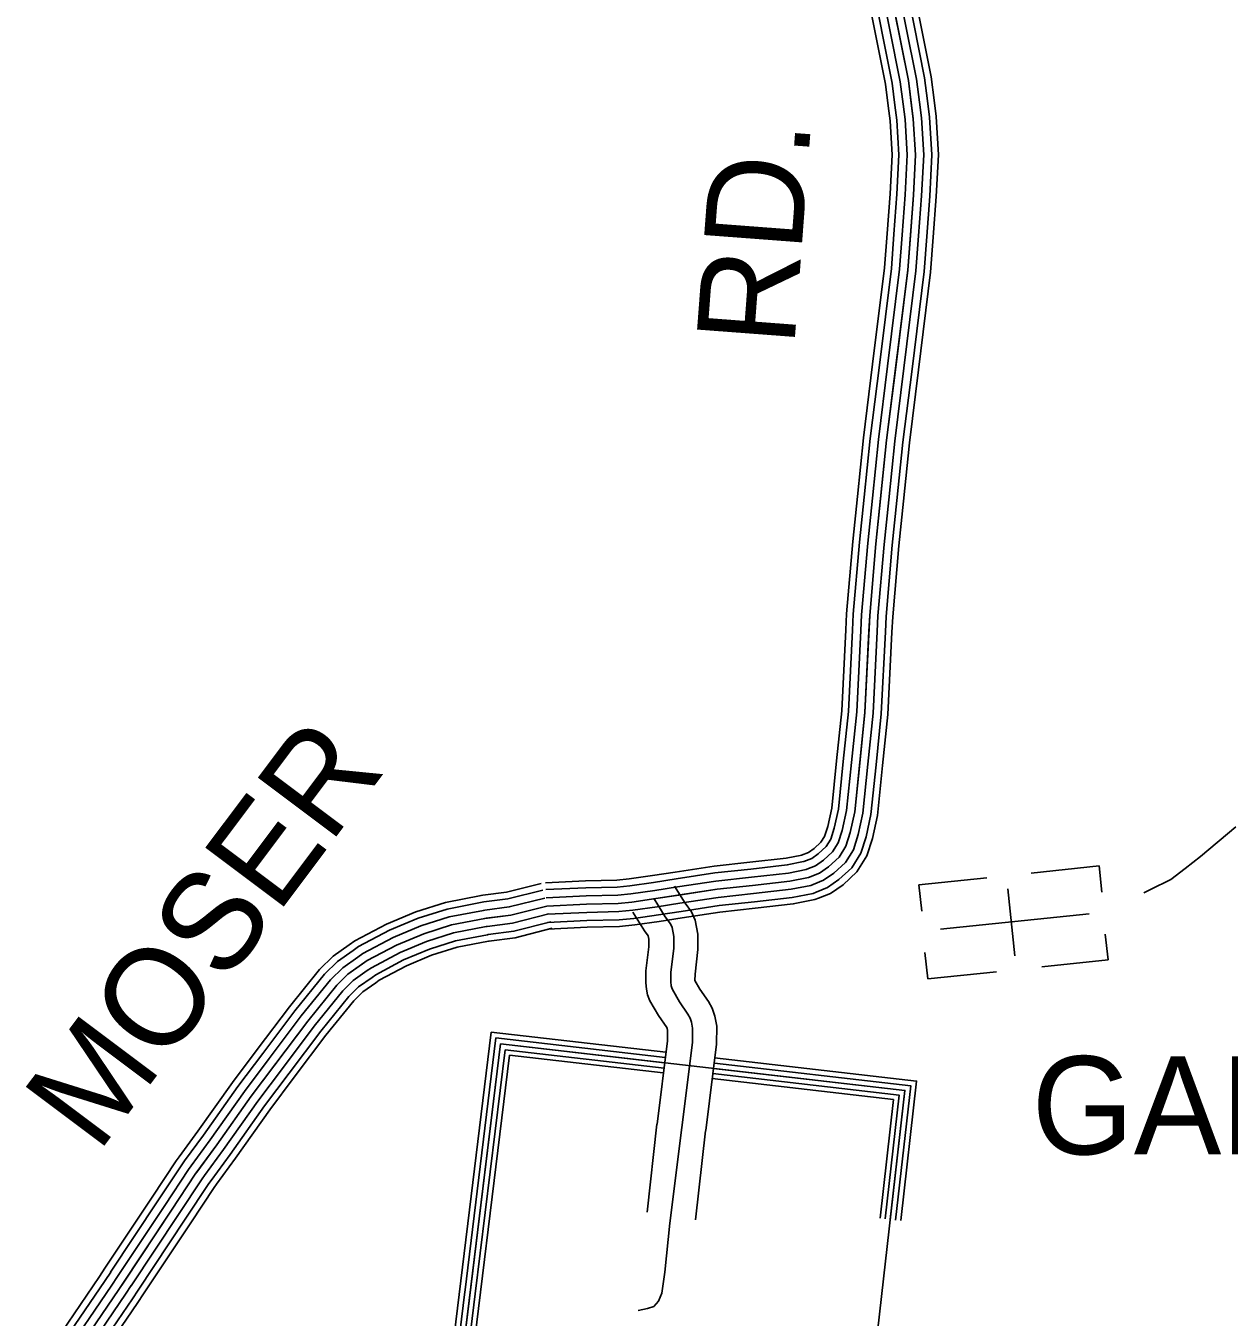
# Model space of a CAD drawing. Extents: x 1551132 to 1791609, y 378168 to 563823.
# Drawn here: x 1706159 to 1710694, y 432556 to 437423 of the extents above; entities that cross this region are included whole.
import ezdxf

# ---------------------------------------------------------------- set-up
doc = ezdxf.new("R2010")
doc.units = 0
for name, color, linetype in [('DESIGN - ROW - Right-of-Way and Easement Labels', 7, 'Continuous'), ('DESIGN - TRANSPORTATION - Text', 7, 'Continuous'), ('DESIGN - UTILITIES - Cable (Underground) with Text', 7, 'Continuous'), ('SURVEY - DRAINAGE - Natural Features', 7, 'Continuous'), ('SURVEY - PROPERTY - Owners', 7, 'Continuous'), ('SURVEY - TRANSPORTATION - Roads', 7, 'Continuous')]:
    doc.layers.add(name, color=color, linetype=linetype)

msp = doc.modelspace()

# ---------------------------------------------------------------- linework, layer by layer
at = {"layer": 'DESIGN - TRANSPORTATION - Text'}
msp.add_lwpolyline([(1710718.399, 434404.02), (1710586.035, 434292.517), (1710527.886, 434246.741), (1710473.754, 434204.948), (1710397.656, 434167.255), (1710372.257, 434155.347)], dxfattribs=at)
at = {"layer": 'DESIGN - UTILITIES - Cable (Underground) with Text'}
for p, q in [((1710203.833, 434256.792), (1709947.229, 434229.813)), ((1710203.924, 434256.567), (1710214.351, 434157.702)), ((1709779.991, 434212.21), (1709524.396, 434185.365)), ((1709524.396, 434185.407), (1709534.914, 434086.284)), ((1709859.148, 434170.196), (1709885.81, 433918.076)), ((1710237.28, 433902.332), (1710226.895, 433999.963)), ((1709547.283, 433929.903), (1709557.934, 433831.397)), ((1709987.184, 433875.753), (1710237.321, 433902.157)), ((1709557.709, 433830.647), (1709816.996, 433857.926))]:
    msp.add_line(p, q, dxfattribs=at)
msp.add_lwpolyline([(1709606.022, 434017.644), (1710166.045, 434076.569)], dxfattribs=at)
at = {"layer": 'SURVEY - DRAINAGE - Natural Features'}
for points in [[(1707729.051, 432125.576), (1707912.389, 433630.449)], [(1707912.389, 433630.449), (1708570.957, 433554.514)], [(1706251.033, 425895.095), (1706290.29, 426025.382), (1706314.398, 426110.784), (1706268.483, 426269.955), (1706539.46, 426249.146), (1706671.282, 427285.932), (1706990.5, 427277.907), (1707208.862, 429376.628), (1707434.457, 429376.962), (1707947.338, 433586.489)], [(1706251.033, 425895.095), (1706290.29, 426025.382), (1706314.398, 426110.784), (1706268.483, 426269.955), (1706539.46, 426249.146), (1706671.282, 427285.932), (1706990.5, 427277.907), (1707208.862, 429376.628), (1707434.457, 429376.962), (1707947.338, 433586.489)], [(1707768.909, 432121.976), (1707947.297, 433586.156)], [(1707812.974, 432649.006), (1707929.847, 433608.298)], [(1707929.847, 433608.298), (1708567.74, 433534.755)], [(1707947.297, 433586.156), (1708565.94, 433514.829)], [(1707947.338, 433586.489), (1708122.018, 433566.014)], [(1707807.499, 432116.226), (1707981.321, 433542.98)], [(1707852.673, 432644.173), (1707964.738, 433564.014)], [(1707964.738, 433564.014), (1708563.982, 433494.92)], [(1707981.321, 433542.98), (1708560.816, 433476.162)], [(1708122.018, 433566.014), (1709471.694, 433410.394), (1708759.008, 427119.978), (1709233.272, 427065.319), (1709199.006, 426755.677), (1713064.784, 431727.443)], [(1708122.018, 433566.014), (1709471.694, 433410.394), (1708759.008, 427119.978), (1709233.272, 427065.319), (1709199.006, 426755.677), (1713064.784, 431727.443)], [(1708754.219, 433533.388), (1709515.935, 433445.561), (1709456.344, 432919.639)], [(1708748.053, 433473.695), (1709449.578, 433392.81), (1709396.729, 432926.389)], [(1708750.119, 433493.595), (1709471.694, 433410.394), (1709416.604, 432924.139)], [(1708753.803, 433513.304), (1709493.81, 433427.977), (1709436.478, 432921.889)], [(1708745.803, 433454.836), (1709428.562, 433376.109), (1709377.854, 432928.531)], [(1707525.605, 430290.394), (1707813.208, 432650.931)], [(1707565.304, 430285.561), (1707852.673, 432644.131)]]:
    msp.add_lwpolyline(points, dxfattribs=at)
at = {"layer": 'SURVEY - PROPERTY - Owners'}
for points in [[(1708603.198, 434180.572), (1708643.622, 434115.987), (1708667.638, 434083.386), (1708681.071, 434051.727), (1708691.746, 434000.017), (1708691.846, 433941.024), (1708680.705, 433848.43), (1708680.43, 433824.504), (1708699.412, 433792.378), (1708731.295, 433745.244), (1708745.328, 433720.493), (1708755.961, 433689.751), (1708762.328, 433652.216), (1708761.536, 433584.906), (1708721.195, 433259.931)], [(1708526.308, 434132.445), (1708568.557, 434064.944), (1708588.298, 434038.151), (1708594.057, 434024.576), (1708601.056, 433990.675), (1708601.131, 433946.382), (1708590.065, 433854.396), (1708589.665, 433820.354), (1708591.182, 433805.145), (1708592.715, 433796.703), (1708595.307, 433790.245), (1708622.731, 433743.844), (1708654.155, 433697.392), (1708662.322, 433682.984), (1708667.788, 433667.183), (1708671.53, 433645.108), (1708670.896, 433591.048), (1708631.18, 433271.106)], [(1708446.385, 434082.419), (1708490.526, 434011.884), (1708504.242, 433993.275), (1708506.784, 433980.958), (1708506.834, 433951.957), (1708495.842, 433860.597), (1708495.317, 433816.22), (1708497.734, 433792.02), (1708501.65, 433770.453), (1708510.475, 433748.452), (1708543.024, 433693.392), (1708573.965, 433647.649), (1708576.04, 433643.999), (1708576.132, 433643.733), (1708577.149, 433637.724), (1708576.674, 433597.431), (1708537.608, 433282.723)], [(1708537.216, 433282.948), (1708499.767, 432951.814)], [(1708631.18, 433271.106), (1708585.923, 432909.863), (1708566.382, 432725.692), (1708555.707, 432645.631), (1708543.441, 432615.689), (1708525.249, 432595.813), (1708501.15, 432588.005), (1708467.034, 432580.296)], [(1708720.22, 433257.881), (1708682.604, 432923.014)]]:
    msp.add_lwpolyline(points, dxfattribs=at)
at = {"layer": 'SURVEY - TRANSPORTATION - Roads'}
for points in [[(1708121.776, 434105.511), (1708271.398, 434112.686), (1708391.311, 434115.203), (1708442.835, 434120.378), (1708533.391, 434133.47), (1708763.586, 434168.663), (1708897.625, 434183.03), (1709037.688, 434199.314), (1709107.803, 434213.023), (1709149.935, 434229.965), (1709184.185, 434253.574), (1709223.392, 434289.633), (1709249.025, 434330.876), (1709265.616, 434382.736), (1709282.516, 434460.629), (1709320.873, 434834.656), (1709339.156, 435200.915), (1709362.306, 435470.989), (1709402.839, 435861.008), (1709482.304, 436502.883), (1709503.595, 436784.999), (1709511.37, 436937.103), (1709502.978, 437073.39), (1709484.687, 437217.81), (1709369.59, 437796)], [(1709434.013, 437124.474), (1709423.455, 437207.851), (1709343.099, 437611.529)], [(1709464.763, 437128.374), (1709454.071, 437212.826), (1709373.507, 437617.587)], [(1709495.52, 437132.266), (1709484.687, 437217.81), (1709403.906, 437623.637)], [(1709526.278, 437136.158), (1709515.303, 437222.793), (1709434.305, 437629.687)], [(1709557.027, 437140.058), (1709545.919, 437227.769), (1709464.713, 437635.746)], [(1709581.552, 437143.158), (1709570.327, 437231.744), (1709488.954, 437640.571)], [(1709408.497, 437121.249), (1709398.056, 437203.718), (1709317.883, 437606.512)], [(1709430.347, 436638.295), (1709441.713, 436788.915), (1709449.271, 436936.778), (1709441.221, 437067.581), (1709434.013, 437124.491)], [(1709461.262, 436635.961), (1709472.654, 436786.957), (1709480.321, 436936.944), (1709472.096, 437070.489), (1709464.763, 437128.391)], [(1709492.17, 436633.628), (1709503.595, 436784.999), (1709511.37, 436937.103), (1709502.978, 437073.39), (1709495.52, 437132.283)], [(1709523.078, 436631.295), (1709534.536, 436783.04), (1709542.419, 436937.261), (1709533.861, 437076.29), (1709526.278, 437136.174)], [(1709553.994, 436628.961), (1709565.477, 436781.082), (1709573.468, 436937.428), (1709564.735, 437079.198), (1709557.027, 437140.075)], [(1709578.635, 436627.103), (1709590.143, 436779.524), (1709598.218, 436937.553), (1709589.36, 437081.506), (1709581.552, 437143.175)], [(1709404.705, 436640.228), (1709416.047, 436790.54), (1709423.514, 436936.644), (1709415.605, 437065.173), (1709408.497, 437121.257)], [(1709349.932, 436147.574), (1709394.997, 436511.575), (1709404.705, 436640.245)], [(1709375.448, 436144.415), (1709420.588, 436509.025), (1709430.347, 436638.311)], [(1709406.214, 436140.607), (1709451.446, 436505.958), (1709461.262, 436635.978)], [(1709436.98, 436136.798), (1709482.304, 436502.883), (1709492.17, 436633.645)], [(1709467.745, 436132.99), (1709513.161, 436499.808), (1709523.078, 436631.311)], [(1709498.511, 436129.181), (1709544.019, 436496.741), (1709553.994, 436628.978)], [(1709523.036, 436126.14), (1709568.618, 436494.291), (1709578.643, 436627.12)], [(1709292.633, 435649.169), (1709315.682, 435870.933), (1709349.94, 436147.59)], [(1709318.215, 435646.51), (1709341.232, 435868.025), (1709375.456, 436144.432)], [(1709349.048, 435643.31), (1709372.039, 435864.516), (1709406.222, 436140.623)], [(1709379.881, 435640.102), (1709402.839, 435861.008), (1709436.988, 436136.815)], [(1709410.713, 435636.894), (1709433.638, 435857.499), (1709467.754, 436133.007)], [(1709441.546, 435633.693), (1709464.445, 435853.991), (1709498.52, 436129.198)], [(1709466.129, 435631.135), (1709489.003, 435851.199), (1709523.044, 436126.156)], [(1709248.617, 435146.447), (1709251.625, 435206.849), (1709274.983, 435479.273), (1709292.633, 435649.185)], [(1709274.3, 435145.164), (1709277.291, 435205.107), (1709300.582, 435476.839), (1709318.215, 435646.527)], [(1709305.265, 435143.622), (1709308.224, 435203.015), (1709331.44, 435473.914), (1709349.048, 435643.327)], [(1709336.223, 435142.081), (1709339.156, 435200.915), (1709362.306, 435470.989), (1709379.881, 435640.119)], [(1709367.181, 435140.539), (1709370.089, 435198.815), (1709393.172, 435468.064), (1709410.713, 435636.91)], [(1709398.147, 435138.997), (1709401.022, 435196.724), (1709424.03, 435465.139), (1709441.546, 435633.71)], [(1709422.829, 435137.764), (1709425.688, 435195.049), (1709448.637, 435462.806), (1709466.129, 435631.152)], [(1709214.009, 434652.418), (1709233.384, 434841.323), (1709248.617, 435146.472)], [(1709239.592, 434649.793), (1709259.033, 434839.364), (1709274.3, 435145.189)], [(1709270.424, 434646.634), (1709289.949, 434837.014), (1709305.265, 435143.647)], [(1709301.265, 434643.467), (1709320.873, 434834.656), (1709336.223, 435142.097)], [(1709332.106, 434640.301), (1709351.798, 434832.297), (1709367.181, 435140.547)], [(1709362.939, 434637.142), (1709382.714, 434829.947), (1709398.147, 435139.005)], [(1709387.53, 434634.617), (1709407.363, 434828.064), (1709422.829, 435137.772)], [(1709081.379, 434296.942), (1709108.17, 434307.717), (1709129.336, 434322.309), (1709155.21, 434346.101), (1709168.793, 434367.952), (1709180.793, 434405.453), (1709195.759, 434474.446), (1709214.009, 434652.434)], [(1709090.978, 434273.083), (1709120.419, 434284.916), (1709145.419, 434302.158), (1709175.202, 434329.543), (1709192.318, 434357.085), (1709205.659, 434398.794), (1709221.192, 434470.396), (1709239.592, 434649.809)], [(1709102.545, 434244.315), (1709135.177, 434257.441), (1709164.802, 434277.866), (1709199.293, 434309.592), (1709220.667, 434343.976), (1709235.633, 434390.761), (1709251.858, 434465.513), (1709270.424, 434646.643)], [(1709114.111, 434215.556), (1709149.935, 434229.965), (1709184.185, 434253.574), (1709223.392, 434289.633), (1709249.025, 434330.876), (1709265.616, 434382.736), (1709282.516, 434460.629), (1709301.265, 434643.484)], [(1709125.678, 434186.797), (1709164.693, 434202.489), (1709203.567, 434229.282), (1709247.491, 434269.674), (1709277.382, 434317.776), (1709295.599, 434374.71), (1709313.173, 434455.746), (1709332.106, 434640.326)], [(1709137.244, 434158.03), (1709179.451, 434175.013), (1709222.95, 434204.989), (1709271.583, 434249.724), (1709305.732, 434304.667), (1709325.573, 434366.677), (1709343.839, 434450.862), (1709362.939, 434637.159)], [(1709146.469, 434135.104), (1709191.226, 434153.105), (1709238.408, 434185.622), (1709290.799, 434233.807), (1709328.34, 434294.217), (1709349.472, 434360.277), (1709368.28, 434446.971), (1709387.53, 434634.642)], [(1708606.081, 434233.323), (1708752.278, 434255.674), (1708887.883, 434270.207), (1709024.188, 434286.058), (1709082.812, 434297.517)], [(1708609.973, 434207.906), (1708755.595, 434230.165), (1708890.741, 434244.648), (1709028.147, 434260.624), (1709090.137, 434272.741), (1709091.012, 434273.091)], [(1708117.576, 434193.13), (1708268.373, 434200.364), (1708386.003, 434202.831), (1708432.169, 434207.464), (1708520.492, 434220.239), (1708606.098, 434233.323)], [(1708118.81, 434167.438), (1708269.264, 434174.655), (1708387.553, 434177.138), (1708435.302, 434181.938), (1708524.275, 434194.797), (1708609.99, 434207.906)], [(1708614.656, 434177.255), (1708759.586, 434199.414), (1708894.183, 434213.839), (1709032.913, 434229.965), (1709098.97, 434242.882), (1709102.57, 434244.332)], [(1708619.339, 434146.612), (1708763.586, 434168.663), (1708897.625, 434183.03), (1709037.688, 434199.314), (1709107.803, 434213.023), (1709114.128, 434215.564)], [(1707881.565, 434146.179), (1707970.088, 434157.812), (1708100.385, 434190.58)], [(1707884.915, 434120.686), (1707974.913, 434132.503), (1708106.651, 434165.638)], [(1708120.293, 434136.479), (1708270.331, 434143.671), (1708389.437, 434146.171), (1708439.069, 434151.154), (1708528.833, 434164.138), (1708614.673, 434177.255)], [(1708624.023, 434115.97), (1708767.586, 434137.912), (1708901.066, 434152.221), (1709042.463, 434168.663), (1709116.636, 434183.164), (1709125.686, 434186.797)], [(1708628.706, 434085.319), (1708771.578, 434107.161), (1708904.508, 434121.412), (1709047.229, 434138.004), (1709125.469, 434153.305), (1709137.244, 434158.038)], [(1706320.043, 432381.532), (1706508.855, 432659.539), (1706707.884, 432959.447), (1706797.248, 433094.509), (1706878.372, 433205.645), (1707008.202, 433388.275), (1707221.047, 433672.008), (1707330.386, 433806.845), (1707372.794, 433848.387), (1707445.267, 433899.589), (1707555.789, 433958.357), (1707658.145, 434001.217), (1707762.385, 434034.042), (1707888.515, 434058.618), (1707986.554, 434071.502), (1708121.776, 434105.511)], [(1707377.069, 433958.799), (1707399.185, 433974.432), (1707518.182, 434037.709), (1707627.971, 434083.677), (1707740.76, 434119.195), (1707874.39, 434145.237), (1707881.548, 434146.179)], [(1707391.901, 433937.798), (1707412.693, 433952.49), (1707529.207, 434014.442), (1707636.821, 434059.501), (1707747.093, 434094.227), (1707878.532, 434119.836), (1707884.907, 434120.678)], [(1707888.948, 434089.944), (1707980.738, 434102.003), (1708114.218, 434135.579)], [(1707892.99, 434059.21), (1707986.554, 434071.502), (1708121.776, 434105.511)], [(1708121.776, 434105.511), (1708271.398, 434112.686), (1708391.311, 434115.203), (1708442.835, 434120.378), (1708533.391, 434133.47), (1708619.356, 434146.612)], [(1708123.259, 434074.544), (1708272.464, 434081.702), (1708393.186, 434084.236), (1708446.602, 434089.603), (1708537.95, 434102.803), (1708624.039, 434115.97)], [(1708632.439, 434060.885), (1708774.761, 434082.644), (1708907.249, 434096.845), (1709051.038, 434113.562), (1709132.511, 434129.496), (1709146.46, 434135.096)], [(1707409.793, 433912.481), (1707428.984, 433926.039), (1707542.498, 433986.399), (1707647.479, 434030.359), (1707754.743, 434064.135), (1707883.523, 434089.227), (1707888.957, 434089.944)], [(1707427.684, 433887.163), (1707445.267, 433899.589), (1707555.789, 433958.357), (1707658.145, 434001.217), (1707762.385, 434034.042), (1707888.515, 434058.618), (1707893.006, 434059.21)], [(1707897.031, 434028.476), (1707992.371, 434041.001), (1708129.334, 434075.444)], [(1708124.743, 434043.585), (1708273.531, 434050.718), (1708395.07, 434053.268), (1708450.368, 434058.818), (1708542.508, 434072.144), (1708628.723, 434085.319)], [(1708125.926, 434018.892), (1708274.381, 434026.009), (1708396.561, 434028.576), (1708453.377, 434034.284), (1708546.149, 434047.693), (1708632.456, 434060.885)], [(1707445.575, 433861.846), (1707461.55, 433873.138), (1707569.081, 433930.315), (1707668.812, 433972.074), (1707770.026, 434003.95), (1707893.506, 434028.009), (1707897.056, 434028.476)], [(1707901.065, 433997.733), (1707998.196, 434010.5), (1708136.901, 434045.385)], [(1707904.281, 433973.233), (1708002.829, 433986.175), (1708142.926, 434021.409)], [(1707030.976, 433564.813), (1707151.874, 433725.976), (1707265.421, 433865.996), (1707316.437, 433915.973), (1707377.085, 433958.824)], [(1707463.466, 433836.529), (1707477.841, 433846.687), (1707582.372, 433902.272), (1707679.47, 433942.932), (1707777.676, 433973.858), (1707898.498, 433997.4), (1707901.106, 433997.742)], [(1707477.724, 433816.345), (1707490.824, 433825.595), (1707592.972, 433879.913), (1707687.978, 433919.698), (1707783.767, 433949.857), (1707902.481, 433972.991), (1707904.331, 433973.233)], [(1707051.551, 433549.379), (1707172.157, 433710.15), (1707284.471, 433848.654), (1707332.961, 433896.155), (1707391.926, 433937.823)], [(1707076.342, 433530.771), (1707196.598, 433691.083), (1707307.428, 433827.745), (1707352.877, 433872.271), (1707409.818, 433912.497)], [(1707101.141, 433512.17), (1707221.047, 433672.008), (1707330.386, 433806.845), (1707372.794, 433848.387), (1707427.701, 433887.18)], [(1707125.941, 433493.57), (1707245.496, 433652.932), (1707353.344, 433785.944), (1707392.71, 433824.503), (1707445.584, 433861.863)], [(1707150.732, 433474.961), (1707269.938, 433633.865), (1707376.302, 433765.035), (1707412.626, 433800.62), (1707463.475, 433836.537)], [(1707170.506, 433460.127), (1707289.429, 433618.656), (1707394.61, 433748.368), (1707428.509, 433781.569), (1707477.733, 433816.353)], [(1706736.158, 433159.602), (1706807.198, 433256.922), (1706937.362, 433440.018), (1707030.985, 433564.822)], [(1706756.933, 433144.444), (1706828.064, 433241.888), (1706958.128, 433424.851), (1707051.559, 433549.388)], [(1706781.965, 433126.16), (1706853.222, 433223.771), (1706983.169, 433406.559), (1707076.35, 433530.779)], [(1706807.006, 433107.884), (1706878.372, 433205.645), (1707008.202, 433388.275), (1707101.15, 433512.179)], [(1706832.048, 433089.609), (1706903.521, 433187.52), (1707033.235, 433369.991), (1707125.949, 433493.578)], [(1706857.08, 433071.325), (1706928.679, 433169.403), (1707058.276, 433351.699), (1707150.74, 433474.969)], [(1706877.046, 433056.75), (1706948.728, 433154.952), (1707078.234, 433337.124), (1707170.515, 433460.136)], [(1706457.04, 432740.091), (1706634.769, 433007.898), (1706725.217, 433144.61), (1706736.192, 433159.627)], [(1706478.464, 432725.866), (1706656.202, 432993.698), (1706746.333, 433129.918), (1706756.958, 433144.46)], [(1706504.288, 432708.724), (1706682.043, 432976.573), (1706771.791, 433112.218), (1706781.99, 433126.177)], [(1706530.121, 432691.582), (1706707.884, 432959.447), (1706797.248, 433094.509), (1706807.023, 433107.893)], [(1706555.954, 432674.44), (1706733.725, 432942.322), (1706822.706, 433076.8), (1706832.056, 433089.609)], [(1706581.778, 432657.298), (1706759.566, 432925.196), (1706848.164, 433059.1), (1706857.089, 433071.325)], [(1706602.369, 432643.631), (1706780.165, 432911.546), (1706868.455, 433044.983), (1706877.046, 433056.741)], [(1706182.354, 432314.622), (1706245.303, 432427.608), (1706436.032, 432708.432), (1706457.048, 432740.1)], [(1706204.82, 432302.105), (1706267.219, 432414.099), (1706457.381, 432694.098), (1706478.472, 432725.883)], [(1706231.895, 432287.021), (1706293.627, 432397.816), (1706483.114, 432676.823), (1706504.297, 432708.741)], [(1706258.977, 432271.929), (1706320.043, 432381.532), (1706508.855, 432659.539), (1706530.129, 432691.598)], [(1706286.06, 432256.837), (1706346.459, 432365.248), (1706534.596, 432642.255), (1706555.962, 432674.456)], [(1706313.134, 432241.753), (1706372.866, 432348.964), (1706560.329, 432624.98), (1706581.787, 432657.314)], [(1706334.726, 432229.72), (1706393.924, 432335.981), (1706580.853, 432611.205), (1706602.378, 432643.647)]]:
    msp.add_lwpolyline(points, dxfattribs=at)

# ---------------------------------------------------------------- texts
at = {"layer": 'DESIGN - ROW - Right-of-Way and Easement Labels'}
for s, height, rotation, p in [('RD.', 370.0096, 85.685206, (1709054.364, 436210.192)), ('MOSER', 370.0032, 53.124117, (1706430.382, 433169.453)), ('GALLOWAY', 369.9913, 0.000025, (1709949.525, 433169.454))]:
    msp.add_text(s, height=height, rotation=rotation, dxfattribs=at).set_placement(p)

doc.saveas('drawing.dxf')
